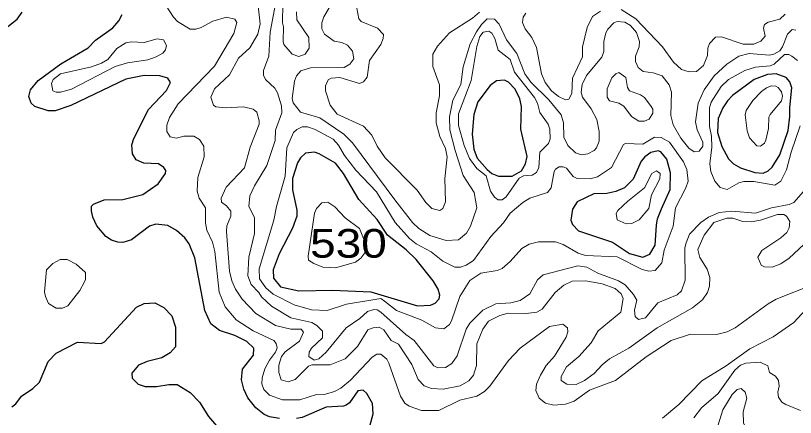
# Model space of a CAD drawing. Extents: x 577 to 602.9, y 7483.8 to 7511.6.
# Drawn here: x 587.032 to 589.209, y 7504.853 to 7505.975 of the extents above; entities that cross this region are included whole.
import ezdxf
from ezdxf.enums import TextEntityAlignment as Align

# ---------------------------------------------------------------- set-up
doc = ezdxf.new("R2010")
doc.units = 0
doc.header["$LTSCALE"] = 0.032
doc.layers.add('1', color=7, linetype='Continuous', lineweight=25)
doc.layers.add('2', color=7, linetype='Continuous', lineweight=13)
doc.layers.add('61', color=7, linetype='Continuous')

msp = doc.modelspace()

# ---------------------------------------------------------------- linework, layer by layer
at = {"layer": '1'}
for points in [[(586.8066, 7506.0033), (586.8915, 7505.9525), (586.9097, 7505.9381), (586.9439, 7505.9246), (586.9622, 7505.9246), (587.0107, 7505.9445), (587.037, 7505.9644), (587.0505, 7505.9843)], [(587.0759, 7505.7306), (587.0688, 7505.7489), (587.0735, 7505.7672), (587.095, 7505.7934), (587.1586, 7505.8403), (587.235, 7505.8849), (587.2556, 7505.9063), (587.3041, 7505.9405), (587.3208, 7505.9604), (587.3296, 7505.9779)], [(587.7693, 7504.8496), (587.7407, 7504.8543), (587.7264, 7504.8607), (587.7025, 7504.8798), (587.6803, 7504.9076), (587.6691, 7504.9315), (587.6628, 7504.9577), (587.666, 7504.9871), (587.6962, 7505.0269), (587.697, 7505.046), (587.6779, 7505.065), (587.6445, 7505.0817), (587.6015, 7505.0953), (587.5777, 7505.1143), (587.561, 7505.1509), (587.5324, 7505.298), (587.5165, 7505.3378), (587.5045, 7505.3537), (587.4815, 7505.3744), (587.4576, 7505.3887), (587.4234, 7505.3927), (587.4059, 7505.3863), (587.3558, 7505.3481), (587.332, 7505.341), (587.3177, 7505.3418), (587.3002, 7505.3473), (587.2843, 7505.3577), (587.2588, 7505.3879), (587.2477, 7505.4117), (587.2437, 7505.4292), (587.2445, 7505.4428), (587.2493, 7505.4483), (587.2795, 7505.4602), (587.3312, 7505.461), (587.3876, 7505.4754), (587.4298, 7505.5048), (587.4505, 7505.5334), (587.4513, 7505.5421), (587.4465, 7505.5509), (587.4314, 7505.5612), (587.39, 7505.5628), (587.3686, 7505.5716), (587.359, 7505.5891), (587.3566, 7505.6137), (587.3622, 7505.6312), (587.4035, 7505.7123), (587.4536, 7505.7656), (587.4648, 7505.7879), (587.4568, 7505.7998), (587.4346, 7505.8069), (587.3908, 7505.8077), (587.3399, 7505.7974), (587.1865, 7505.7234), (587.1427, 7505.7083), (587.1228, 7505.7083), (587.0863, 7505.7211), (587.0759, 7505.7306)], [(587.0219, 7504.8822), (587.033, 7504.8909), (587.0489, 7504.9124), (587.0807, 7504.933), (587.099, 7504.9513), (587.1228, 7505.0086), (587.1451, 7505.0324), (587.2055, 7505.0627), (587.2715, 7505.0595), (587.2803, 7505.0635), (587.3701, 7505.1605), (587.3908, 7505.1708), (587.421, 7505.1724), (587.4465, 7505.1597), (587.468, 7505.1366), (587.4783, 7505.1048), (587.4783, 7505.0499), (587.464, 7505.0332), (587.4409, 7505.0189), (587.3996, 7505.0086), (587.3749, 7504.9982), (587.3566, 7504.976), (587.3574, 7504.9625), (587.3741, 7504.9458), (587.394, 7504.9386)], [(587.394, 7504.9386), (587.4258, 7504.9386), (587.46, 7504.945), (587.4831, 7504.945), (587.5196, 7504.9219), (587.5459, 7504.8957), (587.5705, 7504.8551), (587.5928, 7504.8289)], [(588.0214, 7504.8281), (588.0301, 7504.8631), (588.0286, 7504.8917), (588.0126, 7504.9195), (588.0023, 7504.9291), (587.988, 7504.9267), (587.9641, 7504.8933), (587.9554, 7504.8869), (587.9474, 7504.8837), (587.8997, 7504.8814), (587.8321, 7504.8527), (587.8162, 7504.8496)]]:
    msp.add_lwpolyline(points, dxfattribs=at)
for points in [[(588.4008, 7505.5259), (588.4182, 7505.5259), (588.4444, 7505.5414), (588.4556, 7505.5604), (588.4603, 7505.5811), (588.4428, 7505.6575), (588.4444, 7505.7211), (588.4405, 7505.7425), (588.4269, 7505.7688), (588.4086, 7505.7887), (588.3975, 7505.7942), (588.3745, 7505.7926), (588.357, 7505.7791), (588.3228, 7505.7338), (588.3116, 7505.6988), (588.3069, 7505.6439), (588.3116, 7505.6018), (588.3212, 7505.5763), (588.349, 7505.5445), (588.3617, 7505.5342), (588.3808, 7505.5262)], [(589.1939, 7505.6927), (589.1935, 7505.7179), (589.1998, 7505.7728), (589.1935, 7505.7894), (589.1839, 7505.8022), (589.1553, 7505.8125), (589.1315, 7505.8101), (589.0941, 7505.7966), (589.0337, 7505.7513), (589.0201, 7505.737), (589.0066, 7505.7171), (588.9939, 7505.6877), (588.9923, 7505.6479), (589.0042, 7505.6089), (589.0225, 7505.5748), (589.0368, 7505.5604), (589.0559, 7505.5493), (589.0957, 7505.5366), (589.1195, 7505.535), (589.1338, 7505.5414), (589.145, 7505.5517), (589.1664, 7505.5859), (589.1895, 7505.6543)], [(588.0709, 7505.3615), (588.0413, 7505.4054), (587.9904, 7505.461), (587.9474, 7505.5334), (587.9252, 7505.5628), (587.8799, 7505.5891), (587.8663, 7505.593), (587.8417, 7505.5907), (587.8274, 7505.5771), (587.8194, 7505.5636), (587.8051, 7505.5199), (587.8051, 7505.4881), (587.8178, 7505.4316), (587.817, 7505.4149), (587.8051, 7505.3807), (587.7677, 7505.3092), (587.751, 7505.2646), (587.7526, 7505.2416), (587.7717, 7505.2177), (587.8226, 7505.2058), (587.9172, 7505.2082), (588.0238, 7505.2034), (588.1542, 7505.1644), (588.1908, 7505.166), (588.2035, 7505.1716), (588.2146, 7505.1835), (588.217, 7505.1939), (588.2122, 7505.2106), (588.1979, 7505.2344), (588.1502, 7505.2933), (588.1224, 7505.3203)], [(588.836, 7505.4347), (588.8595, 7505.4889), (588.8611, 7505.5358), (588.85, 7505.574), (588.8341, 7505.5946), (588.8261, 7505.597), (588.8054, 7505.5922), (588.7887, 7505.5803), (588.7792, 7505.5684), (588.7561, 7505.5175), (588.7323, 7505.4936), (588.7084, 7505.4833), (588.683, 7505.4777), (588.6464, 7505.4769), (588.6003, 7505.4547), (588.5868, 7505.434), (588.582, 7505.403), (588.5868, 7505.3911), (588.6035, 7505.3736), (588.6989, 7505.3418), (588.7458, 7505.31), (588.7832, 7505.3004), (588.8031, 7505.3084), (588.8182, 7505.3338), (588.8213, 7505.3895), (588.8245, 7505.407)]]:
    msp.add_lwpolyline(points, close=True, dxfattribs=at)
at = {"layer": '2'}
for points in [[(587.4425, 7506.0185), (587.4735, 7505.97), (587.4847, 7505.958), (587.5196, 7505.9366), (587.5355, 7505.9366), (587.5507, 7505.9413), (587.5825, 7505.9596), (587.6206, 7505.9707), (587.6445, 7505.9644), (587.65, 7505.9556), (587.6413, 7505.9246), (587.588, 7505.8332), (587.4862, 7505.7282), (587.4616, 7505.6901), (587.4544, 7505.6686), (587.4544, 7505.6511), (587.464, 7505.636), (587.4815, 7505.6328), (587.5021, 7505.6384), (587.53, 7505.6376), (587.5459, 7505.6288), (587.5578, 7505.6097), (587.5586, 7505.5803), (587.5411, 7505.5223), (587.5395, 7505.4849), (587.5451, 7505.465), (587.5626, 7505.438), (587.5626, 7505.3958), (587.5658, 7505.376), (587.5817, 7505.3418), (587.5888, 7505.3163), (587.6007, 7505.2026), (587.6174, 7505.1613), (587.6485, 7505.1247), (587.6954, 7505.0945), (587.7534, 7505.0674)], [(587.9212, 7505.9032), (587.8942, 7505.923), (587.887, 7505.9381), (587.887, 7505.9541), (587.8926, 7505.9715), (587.9196, 7506.0169)], [(588.6901, 7505.0165), (588.6695, 7504.9998), (588.6472, 7504.9752), (588.621, 7504.9553), (588.5971, 7504.945), (588.5717, 7504.9458), (588.5558, 7504.9561), (588.5558, 7504.9672), (588.5701, 7504.9943), (588.6051, 7505.0229), (588.6392, 7505.0611), (588.6591, 7505.0945), (588.7219, 7505.1462), (588.7283, 7505.1851), (588.7227, 7505.1978), (588.706, 7505.2129), (588.6695, 7505.2257), (588.6241, 7505.2344), (588.586, 7505.2328), (588.5629, 7505.2217), (588.5383, 7505.2018), (588.5025, 7505.1549), (588.4874, 7505.1469), (588.4579, 7505.143), (588.4071, 7505.1438), (588.384, 7505.1374), (588.3522, 7505.1215), (588.3363, 7505.0992), (588.3204, 7505.0579), (588.3188, 7504.9975), (588.3108, 7504.9704), (588.2973, 7504.9545), (588.2735, 7504.941), (588.2258, 7504.9315), (588.1932, 7504.933), (588.1733, 7504.941), (588.1558, 7504.9585), (588.1383, 7505.0006), (588.1009, 7505.0571), (588.081, 7505.0674), (588.0604, 7505.0976), (588.0476, 7505.1048), (588.0301, 7505.1032), (588.0158, 7505.0969), (587.9864, 7505.0507), (587.9522, 7505.0165), (587.9109, 7504.9998), (587.8591, 7504.9999), (587.8504, 7504.9961), (587.8123, 7504.9585), (587.7932, 7504.9521), (587.7733, 7504.9577), (587.7669, 7504.9784), (587.7669, 7504.9982), (587.7749, 7505.0229), (587.7852, 7505.0356), (587.825, 7505.0658), (587.8361, 7505.0905), (587.8298, 7505.0992), (587.8003, 7505.0992), (587.7582, 7505.1096), (587.7025, 7505.143), (587.6644, 7505.1827), (587.6461, 7505.2106), (587.6357, 7505.2344), (587.6294, 7505.2615), (587.6206, 7505.372), (587.6222, 7505.3879), (587.6333, 7505.4149), (587.6333, 7505.4284), (587.6214, 7505.4435), (587.6071, 7505.4539), (587.6063, 7505.465), (587.6198, 7505.496), (587.6715, 7505.5493), (587.6874, 7505.6074), (587.7121, 7505.6718), (587.7121, 7505.6805), (587.7057, 7505.7052), (587.6954, 7505.7131), (587.6683, 7505.7203), (587.6182, 7505.7171), (587.5912, 7505.7203), (587.5848, 7505.725), (587.5777, 7505.7473), (587.5872, 7505.7704), (587.6294, 7505.8093), (587.6548, 7505.8554), (587.6866, 7505.8849), (587.7089, 7505.923), (587.7153, 7505.9517), (587.7097, 7506.0018)], [(587.7574, 7506.0073), (587.7431, 7505.9286), (587.7391, 7505.861), (587.724, 7505.8213), (587.724, 7505.8085), (587.7304, 7505.7958), (587.7558, 7505.772), (587.763, 7505.7592), (587.7749, 7505.7227), (587.7757, 7505.7036), (587.7574, 7505.6551), (587.7566, 7505.6256), (587.7335, 7505.5565), (587.6993, 7505.4992), (587.6866, 7505.4714), (587.6834, 7505.4412), (587.6993, 7505.4109), (587.6993, 7505.3664), (587.6834, 7505.3004), (587.6803, 7505.2479), (587.6898, 7505.2241), (587.7113, 7505.2018), (587.7184, 7505.1891), (587.7463, 7505.1636), (587.8011, 7505.131), (587.8592, 7505.1175), (587.8735, 7505.1096), (587.8894, 7505.0937), (587.8894, 7505.0746), (587.8584, 7505.046), (587.852, 7505.0348), (587.8511, 7505.0228), (587.8656, 7505.0123), (587.8791, 7505.0165), (587.8997, 7505.0348), (587.9554, 7505.1032), (587.9936, 7505.1287), (588.015, 7505.1485), (588.0325, 7505.1541), (588.0413, 7505.1533), (588.0524, 7505.1462), (588.1216, 7505.0841), (588.1446, 7505.0674), (588.1995, 7504.9967), (588.2114, 7504.9911), (588.2329, 7504.9919), (588.2504, 7505.003), (588.2655, 7505.0245), (588.2902, 7505.0992), (588.3005, 7505.1159), (588.3371, 7505.1525), (588.3729, 7505.17), (588.415, 7505.1724), (588.4412, 7505.1795), (588.4683, 7505.1978), (588.4898, 7505.2368), (588.5049, 7505.2511), (588.6019, 7505.2758), (588.6273, 7505.2718), (588.6575, 7505.2551), (588.7156, 7505.2336), (588.7339, 7505.2233), (588.7577, 7505.1962), (588.7665, 7505.1803), (588.7601, 7505.1517), (588.7625, 7505.1342), (588.7712, 7505.1263), (588.7911, 7505.131), (588.8253, 7505.1724), (588.8794, 7505.1947), (588.8913, 7505.2066), (588.9017, 7505.236), (588.9009, 7505.3259), (588.904, 7505.3402)], [(587.7781, 7506.0081), (587.7773, 7505.9541), (587.7805, 7505.9437), (587.7789, 7505.9024), (587.7813, 7505.8944), (587.8043, 7505.8666), (587.8226, 7505.8602), (587.8409, 7505.8666), (587.852, 7505.8833), (587.8512, 7505.9135), (587.8178, 7505.9628), (587.8162, 7505.9851)], [(587.9848, 7505.9954), (587.9904, 7505.966), (587.9967, 7505.958), (588.0429, 7505.9397), (588.0596, 7505.9222), (588.0588, 7505.9103), (588.0516, 7505.8936), (588.0206, 7505.8491), (588.0142, 7505.803), (588.0039, 7505.7894), (587.9928, 7505.7855), (587.9371, 7505.8014), (587.9133, 7505.7998), (587.9053, 7505.795), (587.8973, 7505.7783)], [(588.7227, 7505.9914), (588.7641, 7505.966), (588.8388, 7505.8873), (588.8691, 7505.8443), (588.8913, 7505.8244), (588.9128, 7505.8173), (588.9335, 7505.8189), (588.9533, 7505.8356), (588.9637, 7505.8634), (588.9653, 7505.8841), (588.97, 7505.8968), (588.9867, 7505.9143), (589.0034, 7505.9151), (589.0639, 7505.8952), (589.0933, 7505.8952), (589.1132, 7505.9032), (589.1251, 7505.9175), (589.1203, 7505.9397), (589.1235, 7505.9501), (589.1331, 7505.9564), (589.1664, 7505.9644), (589.1808, 7505.9787)], [(587.8973, 7505.7783), (587.8973, 7505.7648), (587.9109, 7505.725), (587.93, 7505.6996), (588.0039, 7505.6662), (588.027, 7505.6408), (588.0421, 7505.6105), (588.0643, 7505.5779), (588.1534, 7505.4873), (588.178, 7505.4531), (588.1947, 7505.4364), (588.217, 7505.43), (588.225, 7505.4356), (588.2321, 7505.4547), (588.2305, 7505.5199), (588.2369, 7505.5803), (588.2321, 7505.6034), (588.217, 7505.6368), (588.2067, 7505.6749), (588.2067, 7505.7028), (588.2154, 7505.7505), (588.2154, 7505.7815), (588.1971, 7505.8324), (588.1971, 7505.8666), (588.2099, 7505.8896), (588.2432, 7505.927), (588.3077, 7505.9676), (588.3275, 7505.9843)], [(588.4564, 7505.9811), (588.4492, 7505.97), (588.4476, 7505.9556), (588.4548, 7505.9374), (588.4731, 7505.9135), (588.4866, 7505.8857), (588.5009, 7505.8117), (588.5104, 7505.7879), (588.5287, 7505.7648), (588.5478, 7505.7489), (588.5677, 7505.7394), (588.5764, 7505.7409), (588.5852, 7505.7568), (588.5868, 7505.7998), (588.6154, 7505.8594), (588.6146, 7505.8873), (588.6281, 7505.9413), (588.6432, 7505.9723), (588.6655, 7505.9874)], [(589.1657, 7505.8761), (589.149, 7505.8666), (589.137, 7505.8642), (589.0806, 7505.869), (589.0519, 7505.8618), (589.0178, 7505.8388), (588.9828, 7505.8061), (588.9549, 7505.7672), (588.9382, 7505.7298), (588.9303, 7505.6781), (588.9351, 7505.6559), (588.951, 7505.6217), (588.951, 7505.6097), (588.9406, 7505.5962), (588.9271, 7505.5946), (588.912, 7505.6042), (588.8897, 7505.632), (588.8683, 7505.6694), (588.8619, 7505.6956), (588.8635, 7505.7608), (588.8571, 7505.7815), (588.8372, 7505.8061), (588.8126, 7505.8149), (588.7848, 7505.8189), (588.7705, 7505.83), (588.7633, 7505.8467), (588.7633, 7505.861), (588.7728, 7505.8873), (588.7744, 7505.9024), (588.7657, 7505.9278), (588.749, 7505.9469), (588.7331, 7505.9564), (588.7116, 7505.958), (588.7029, 7505.9541), (588.6854, 7505.9366), (588.6806, 7505.927), (588.675, 7505.9024), (588.6742, 7505.8745), (588.6687, 7505.8586), (588.6265, 7505.8077), (588.6138, 7505.7823), (588.6114, 7505.7608), (588.6154, 7505.7473), (588.6392, 7505.7147), (588.6552, 7505.6845), (588.6615, 7505.6511), (588.6615, 7505.6241), (588.6544, 7505.605), (588.648, 7505.5978), (588.6297, 7505.5883), (588.6122, 7505.5859), (588.5955, 7505.5915), (588.574, 7505.6121), (588.5629, 7505.6352), (588.5621, 7505.6757), (588.5558, 7505.698), (588.5208, 7505.7394), (588.4707, 7505.7887), (588.454, 7505.8117), (588.4317, 7505.869), (588.4031, 7505.9071), (588.3824, 7505.9509), (588.3689, 7505.9644), (588.349, 7505.9652), (588.3331, 7505.9501), (588.3188, 7505.9294), (588.3013, 7505.896), (588.2822, 7505.8316), (588.2751, 7505.7823), (588.2528, 7505.7386), (588.2432, 7505.6924), (588.2448, 7505.6559), (588.2599, 7505.5978), (588.2814, 7505.5286), (588.3124, 7505.4809), (588.3196, 7505.438), (588.3021, 7505.3871), (588.291, 7505.3672), (588.2687, 7505.3489), (588.2345, 7505.3465), (588.1884, 7505.3608), (588.1582, 7505.3799), (588.1407, 7505.3974), (588.0906, 7505.4602), (587.9729, 7505.6193), (587.9482, 7505.6439), (587.8814, 7505.6893), (587.8274, 7505.7052), (587.8075, 7505.7314), (587.8043, 7505.7433), (587.8107, 7505.7918), (587.8162, 7505.8061), (587.8282, 7505.8205), (587.856, 7505.8292), (587.9498, 7505.83), (587.9657, 7505.8388), (587.9761, 7505.8539), (587.9729, 7505.8753), (587.9586, 7505.892), (587.9427, 7505.8992), (587.9212, 7505.9032)], [(589.211, 7505.9342), (589.2006, 7505.9358), (589.1871, 7505.923), (589.1736, 7505.8873), (589.1657, 7505.8761)], [(589.215, 7505.8491), (589.1998, 7505.8618), (589.1911, 7505.8658), (589.1792, 7505.8658), (589.1505, 7505.8388), (589.1386, 7505.834), (589.0981, 7505.8308), (589.0678, 7505.8213), (589.0225, 7505.7958), (589.0018, 7505.7767), (588.974, 7505.733), (588.97, 7505.7171), (588.97, 7505.6654), (588.9756, 7505.6384), (588.9764, 7505.6074), (588.9708, 7505.5604), (588.9732, 7505.539), (588.9844, 7505.5119), (588.9995, 7505.4944), (589.0193, 7505.4889), (589.0511, 7505.508), (589.0655, 7505.5111), (589.0933, 7505.5111), (589.1521, 7505.5016), (589.1688, 7505.5127), (589.1847, 7505.5437), (589.1975, 7505.5938), (589.2229, 7505.667)], [(588.904, 7505.3402), (588.9136, 7505.364), (588.9454, 7505.3974), (588.9669, 7505.4117), (588.9963, 7505.4253), (589.0321, 7505.4284), (589.0981, 7505.4229), (589.1426, 7505.438), (589.1919, 7505.4475), (589.2054, 7505.4531), (589.2324, 7505.4833)], [(589.3159, 7505.4125), (589.1919, 7505.2972), (589.1688, 7505.2813), (589.1442, 7505.2726), (589.1227, 7505.2734), (589.114, 7505.2774), (589.1044, 7505.3004), (589.1156, 7505.3187), (589.1688, 7505.3537), (589.1855, 7505.3688), (589.1919, 7505.3823), (589.1935, 7505.3998), (589.1847, 7505.4149), (589.1768, 7505.4189), (589.1593, 7505.4189), (589.1124, 7505.4038), (589.0861, 7505.399), (589.0631, 7505.3998), (589.0344, 7505.4094), (589.0178, 7505.4094), (588.982, 7505.3966), (588.9549, 7505.3616), (588.9374, 7505.3211), (588.9422, 7505.2988), (588.9629, 7505.267), (588.9708, 7505.2432), (588.9692, 7505.2193), (588.9637, 7505.2018), (588.9502, 7505.1811), (588.9223, 7505.1589), (588.8237, 7505.1032), (588.7442, 7505.046), (588.6901, 7505.0165)], [(587.7534, 7505.0674), (587.7598, 7505.0595), (587.7622, 7505.0468), (587.7582, 7505.0348), (587.7407, 7505.0126), (587.728, 7504.9887), (587.7208, 7504.9633), (587.72, 7504.9466), (587.7256, 7504.9307), (587.7415, 7504.9148), (587.7773, 7504.902), (587.8258, 7504.902), (587.8719, 7504.9163), (587.8973, 7504.9179), (587.9228, 7504.9251), (587.9403, 7504.9346), (587.9673, 7504.9569), (588.0278, 7505.0205), (588.0405, 7505.0293), (588.0524, 7505.0293), (588.0683, 7505.0157), (588.0747, 7505.0046), (588.1073, 7504.9124), (588.1192, 7504.8925), (588.1311, 7504.8837), (588.1653, 7504.8718), (588.2138, 7504.8718), (588.2727, 7504.9012), (588.3204, 7504.9124), (588.3411, 7504.9251), (588.3562, 7504.9402), (588.4086, 7505.0118), (588.4412, 7505.046), (588.5232, 7505.1064), (588.5605, 7505.1135), (588.5732, 7505.1032), (588.574, 7505.0921), (588.5693, 7505.077), (588.5367, 7505.0237), (588.5136, 7504.9975), (588.4977, 7504.9704), (588.4866, 7504.9458), (588.485, 7504.9275), (588.4937, 7504.9068), (588.512, 7504.8925), (588.5351, 7504.8869), (588.5677, 7504.8893), (588.5915, 7504.8981), (588.6345, 7504.9283), (588.7076, 7504.9553), (588.7927, 7505.0221), (588.8627, 7505.0674), (588.9168, 7505.0849), (588.9891, 7505.0841), (589.0185, 7505.0921), (589.0416, 7505.1032), (589.1331, 7505.17), (589.1561, 7505.1827), (589.2547, 7505.2217)], [(589.2722, 7505.1899), (589.2046, 7505.1175), (589.1474, 7505.0778), (589.0822, 7505.0444), (589.0162, 7504.9967), (588.9486, 7504.9545), (588.8842, 7504.8885), (588.838, 7504.8503)], [(588.9263, 7504.8519), (588.947, 7504.879), (588.9939, 7504.9195), (589.04, 7504.9847), (589.0559, 7504.9982), (589.071, 7505.0046), (589.1108, 7505.007), (589.1323, 7504.9967), (589.137, 7504.9784), (589.1537, 7504.968), (589.1625, 7504.9561), (589.1641, 7504.9402), (589.1601, 7504.9235), (589.1625, 7504.9092), (589.172, 7504.8957), (589.1831, 7504.8885), (589.2237, 7504.8718)]]:
    msp.add_lwpolyline(points, dxfattribs=at)
for points in [[(588.4866, 7505.5366), (588.4929, 7505.5501), (588.4961, 7505.593), (588.52, 7505.6177), (588.5247, 7505.6304), (588.5239, 7505.6575), (588.5192, 7505.6718), (588.4961, 7505.7044), (588.489, 7505.7306), (588.481, 7505.7457), (588.4253, 7505.8165), (588.4126, 7505.8523), (588.38, 7505.8777), (588.3705, 7505.9111), (588.3617, 7505.9254), (588.3538, 7505.931), (588.3379, 7505.9286), (588.3283, 7505.9159), (588.3204, 7505.8881), (588.3037, 7505.7934), (588.2687, 7505.7004), (588.2687, 7505.6678), (588.2846, 7505.6121), (588.2997, 7505.5755), (588.3196, 7505.5477), (588.3458, 7505.527), (588.3578, 7505.4841), (588.3689, 7505.4674), (588.3792, 7505.4602), (588.3904, 7505.4602), (588.4015, 7505.469), (588.4378, 7505.5205), (588.4507, 7505.5273), (588.4741, 7505.5289)], [(587.4449, 7505.9071), (587.4536, 7505.8912), (587.4505, 7505.8793), (587.4433, 7505.8698), (587.425, 7505.8594), (587.4012, 7505.8515), (587.3447, 7505.8427), (587.3105, 7505.8324), (587.1881, 7505.7696), (587.1578, 7505.7608), (587.1459, 7505.7608), (587.1364, 7505.7648), (587.1324, 7505.7847), (587.1372, 7505.7966), (587.1578, 7505.8125), (587.2445, 7505.8316), (587.2723, 7505.8419), (587.2898, 7505.8523), (587.3153, 7505.8825), (587.3399, 7505.8984), (587.3558, 7505.9016), (587.3916, 7505.8992), (587.4274, 7505.9095)], [(588.7879, 7505.7457), (588.807, 7505.7211), (588.811, 7505.7131), (588.811, 7505.702), (588.8007, 7505.6853), (588.7879, 7505.6797), (588.772, 7505.6797), (588.7514, 7505.6932), (588.7307, 7505.7219), (588.7164, 7505.7298), (588.6901, 7505.737), (588.6838, 7505.7473), (588.6838, 7505.7704), (588.6973, 7505.8006), (588.7084, 7505.8125), (588.7164, 7505.8157), (588.7363, 7505.8022), (588.741, 7505.7735), (588.7458, 7505.7648), (588.7768, 7505.7537)], [(589.0694, 7505.6972), (589.075, 7505.6527), (589.0814, 7505.6336), (589.102, 7505.6113), (589.1124, 7505.6097), (589.1227, 7505.6185), (589.1267, 7505.6272), (589.1346, 7505.659), (589.1354, 7505.6908), (589.1386, 7505.6988), (589.1704, 7505.737), (589.1736, 7505.7497), (589.1704, 7505.7616), (589.1609, 7505.7743), (589.1545, 7505.7775), (589.1418, 7505.7783), (589.1283, 7505.7728), (589.1148, 7505.7632), (589.0909, 7505.7378), (589.0718, 7505.7099)], [(588.062, 7505.1773), (588.0517, 7505.185), (587.9562, 7505.1692), (587.9021, 7505.1509), (587.8584, 7505.1533), (587.8099, 7505.1668), (587.7518, 7505.197), (587.7312, 7505.2145), (587.7129, 7505.2392), (587.7121, 7505.2678), (587.7534, 7505.403), (587.7606, 7505.442), (587.7844, 7505.5262), (587.7892, 7505.6058), (587.8083, 7505.6479), (587.817, 7505.6567), (587.8321, 7505.6638), (587.8473, 7505.6638), (587.8687, 7505.6567), (587.9188, 7505.6296), (587.9339, 7505.6129), (587.9506, 7505.5843), (587.9824, 7505.5429), (588.0397, 7505.4825), (588.0922, 7505.3974), (588.1319, 7505.3521), (588.1502, 7505.337), (588.1924, 7505.3155), (588.225, 7505.2893), (588.2584, 7505.2726), (588.2743, 7505.2726), (588.2902, 7505.2774), (588.3108, 7505.2909), (588.3593, 7505.3577), (588.3943, 7505.3958), (588.4134, 7505.4229), (588.4484, 7505.4531), (588.4675, 7505.465), (588.5176, 7505.4809), (588.5279, 7505.4936), (588.5359, 7505.539), (588.5399, 7505.5461), (588.5494, 7505.5525), (588.5613, 7505.5525), (588.5701, 7505.5485), (588.5892, 7505.5255), (588.6003, 7505.5199), (588.6361, 7505.5191), (588.6567, 7505.5247), (588.6957, 7505.5509), (588.7299, 7505.6145), (588.7355, 7505.6177), (588.7832, 7505.6161), (588.8158, 7505.6352), (588.8349, 7505.6344), (588.8579, 7505.6209), (588.8969, 7505.5668), (588.9064, 7505.5445), (588.9096, 7505.5127), (588.9032, 7505.4936), (588.8746, 7505.438), (588.8683, 7505.3871), (588.8428, 7505.3195), (588.8365, 7505.2845), (588.8182, 7505.263), (588.7999, 7505.2615), (588.7816, 7505.2654), (588.7116, 7505.3012), (588.6233, 7505.3052), (588.6027, 7505.3115), (588.5613, 7505.3354), (588.5399, 7505.3426), (588.4921, 7505.3426), (588.4659, 7505.3362), (588.4452, 7505.3243), (588.4134, 7505.2877), (588.3904, 7505.2686), (588.3768, 7505.263), (588.3315, 7505.2551), (588.3005, 7505.2352), (588.2727, 7505.1907), (588.2496, 7505.1223), (588.2432, 7505.112), (588.2281, 7505.1), (588.2043, 7505.1024), (588.1661, 7505.1239), (588.0953, 7505.1509)], [(588.7418, 7505.4563), (588.7879, 7505.4936), (588.8086, 7505.5342), (588.8213, 7505.5414), (588.8317, 7505.5342), (588.8309, 7505.5191), (588.8078, 7505.4746), (588.7999, 7505.4356), (588.7728, 7505.4046), (588.753, 7505.3942), (588.7371, 7505.3935), (588.7116, 7505.4046), (588.7092, 7505.4221), (588.7132, 7505.4308)], [(587.8501, 7505.2922), (587.8488, 7505.3028), (587.8663, 7505.4229), (587.8727, 7505.4364), (587.887, 7505.4515), (587.9037, 7505.4539), (587.9236, 7505.4404), (587.9522, 7505.4102), (587.9928, 7505.3799), (588.0071, 7505.3426), (588.0071, 7505.3123), (587.9959, 7505.2972), (587.9816, 7505.2861), (587.9253, 7505.2705), (587.8898, 7505.2725), (587.8649, 7505.2822)], [(587.2016, 7505.2805), (587.227, 7505.2575), (587.227, 7505.2376), (587.2238, 7505.2296), (587.2119, 7505.2074), (587.1777, 7505.1644), (587.1634, 7505.1573), (587.1459, 7505.1573), (587.1244, 7505.1708), (587.1157, 7505.1899), (587.1133, 7505.2034), (587.1189, 7505.2646), (587.1364, 7505.2829), (587.1562, 7505.2933), (587.1761, 7505.2933)], [(589.1211, 7504.5657), (589.141, 7504.5696), (589.1498, 7504.5752), (589.1585, 7504.5856), (589.1593, 7504.6007), (589.1323, 7504.6929), (589.0647, 7504.8376), (589.0639, 7504.8686), (589.0742, 7504.9068), (589.0694, 7504.9235), (589.0583, 7504.9338), (589.0464, 7504.9307), (589.0329, 7504.9171), (589.0066, 7504.8734), (588.9939, 7504.8321), (588.9947, 7504.7859), (589.0034, 7504.7589), (589.0289, 7504.7088), (589.0416, 7504.6516), (589.0639, 7504.603), (589.071, 7504.5919), (589.0925, 7504.5736)]]:
    msp.add_lwpolyline(points, close=True, dxfattribs=at)

# ---------------------------------------------------------------- texts
at = {"layer": '61', "width": 1.2}
msp.add_text('530', height=0.08, dxfattribs=at).set_placement((587.9615, 7505.2987), align=Align.CENTER)

doc.saveas('drawing.dxf')
